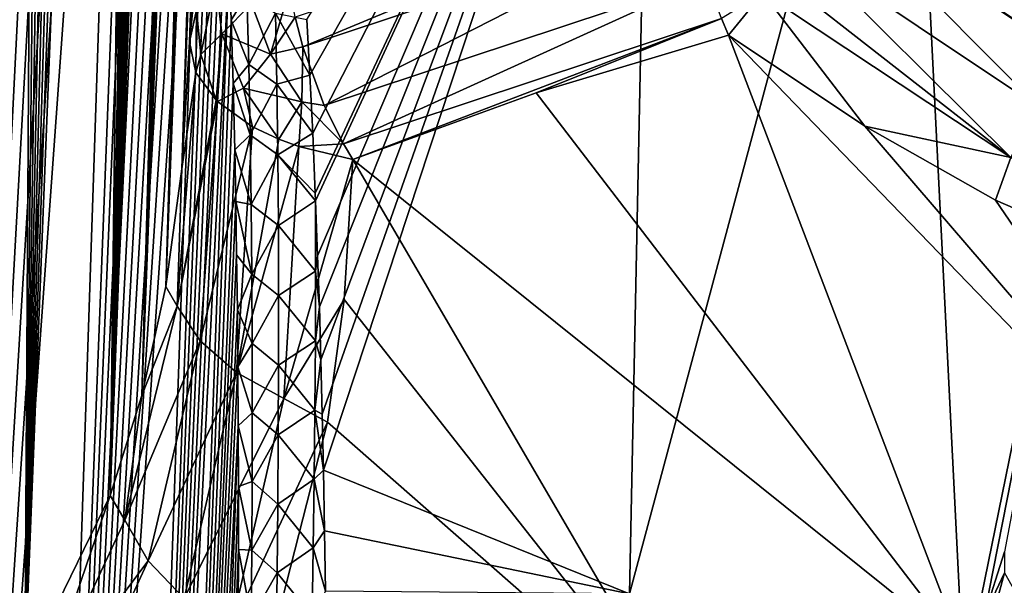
# Model space of a CAD drawing. Header units: metres. Extents: x -109 to 109, y -452 to 89.
# Tile 291 of 656: x -93.06 to -84.28, y -53.39 to -48.35. Entities that reach past the tile are written whole.
import ezdxf

# ---------------------------------------------------------------- set-up
doc = ezdxf.new("R2010")
doc.units = ezdxf.units.M
doc.layers.add('solid_K244270000C71_000', color=7, linetype='CONTINUOUS')

msp = doc.modelspace()

# ---------------------------------------------------------------- linework, layer by layer
at = {"layer": 'solid_K244270000C71_000'}
for points in [[(-93.016296, -54.149242, 52.726505), (-92.34124, -27.033058, 32.047913), (-92.470337, -27.049107, 31.720062)], [(-93.016296, -54.149242, 52.726505), (-92.209091, -27.053881, 32.431316), (-92.34124, -27.033058, 32.047913)], [(-93.016296, -54.149242, 52.726505), (-92.470337, -27.049107, 31.720062), (-92.596947, -27.095089, 31.437395)], [(-93.016296, -54.149242, 52.726505), (-92.074921, -27.120966, 32.879246), (-92.209091, -27.053881, 32.431316)], [(-93.016296, -54.149242, 52.726505), (-92.596947, -27.095089, 31.437395), (-92.722229, -27.166252, 31.190842)], [(-93.016296, -54.149242, 52.726505), (-91.940643, -27.244474, 33.399143), (-92.074921, -27.120966, 32.879246)], [(-93.016296, -54.149242, 52.726505), (-92.722229, -27.166252, 31.190842), (-92.847572, -27.260361, 30.973717)], [(-94.022644, -55.414265, 51.151218), (-92.847572, -27.260361, 30.973717), (-92.975075, -27.377211, 30.780127)], [(-94.022644, -55.414265, 51.151218), (-93.016296, -54.149242, 52.726505), (-92.847572, -27.260361, 30.973717)], [(-93.016296, -54.149242, 52.726505), (-92.255592, -52.589027, 54.250729), (-91.940643, -27.244474, 33.399143)], [(-92.255592, -52.589027, 54.250729), (-91.808617, -27.43486, 33.997486), (-91.940643, -27.244474, 33.399143)], [(-94.022644, -55.414265, 51.151218), (-92.975075, -27.377211, 30.780127), (-93.106697, -27.517937, 30.606272)], [(-92.255592, -52.589027, 54.250729), (-91.744164, -27.558313, 34.328033), (-91.808617, -27.43486, 33.997486)], [(-92.255592, -52.589027, 54.250729), (-91.68116, -27.703156, 34.681179), (-91.744164, -27.558313, 34.328033)], [(-92.255592, -52.589027, 54.250729), (-91.619843, -27.870539, 35.057732), (-91.68116, -27.703156, 34.681179)], [(-92.255592, -52.589027, 54.250729), (-91.560486, -28.061937, 35.458725), (-91.619843, -27.870539, 35.057732)], [(-92.255592, -52.589027, 54.250729), (-91.50341, -28.279846, 35.885788), (-91.560486, -28.061937, 35.458725)], [(-92.255592, -52.589027, 54.250729), (-91.448868, -28.525221, 36.339561), (-91.50341, -28.279846, 35.885788)], [(-92.255592, -52.589027, 54.250729), (-91.397202, -28.801134, 36.822067), (-91.448868, -28.525221, 36.339561)], [(-92.255592, -52.589027, 54.250729), (-91.348701, -29.10923, 37.334373), (-91.397202, -28.801134, 36.822067)], [(-92.255592, -52.589027, 54.250729), (-91.972298, -51.695972, 54.988464), (-91.348701, -29.10923, 37.334373)], [(-91.972298, -51.695972, 54.988464), (-91.318283, -29.333658, 37.693226), (-91.348701, -29.10923, 37.334373)], [(-91.972298, -51.695972, 54.988464), (-91.28949, -29.574102, 38.06641), (-91.318283, -29.333658, 37.693226)], [(-91.972298, -51.695972, 54.988464), (-91.262482, -29.832207, 38.454956), (-91.28949, -29.574102, 38.06641)], [(-91.972298, -51.695972, 54.988464), (-91.237274, -30.10738, 38.858494), (-91.262482, -29.832207, 38.454956)], [(-91.972298, -51.695972, 54.988464), (-91.214058, -30.402052, 39.278469), (-91.237274, -30.10738, 38.858494)], [(-91.972298, -51.695972, 54.988464), (-91.192871, -30.716169, 39.71487), (-91.214058, -30.402052, 39.278469)], [(-91.972298, -51.695972, 54.988464), (-91.173828, -31.05085, 40.168304), (-91.192871, -30.716169, 39.71487)], [(-91.972298, -51.695972, 54.988464), (-91.757278, -50.725655, 55.706074), (-91.173828, -31.05085, 40.168304)], [(-91.757278, -50.725655, 55.706074), (-91.157112, -31.408381, 40.640076), (-91.173828, -31.05085, 40.168304)], [(-91.757278, -50.725655, 55.706074), (-91.1427, -31.787931, 41.129711), (-91.157112, -31.408381, 40.640076)], [(-91.757278, -50.725655, 55.706074), (-91.133553, -32.089031, 41.509712), (-91.1427, -31.787931, 41.129711)], [(-91.757278, -50.725655, 55.706074), (-91.125877, -32.404896, 41.901028), (-91.133553, -32.089031, 41.509712)], [(-91.757278, -50.725655, 55.706074), (-91.119629, -32.734657, 42.303204), (-91.125877, -32.404896, 41.901028)], [(-91.757278, -50.725655, 55.706074), (-91.114937, -33.080162, 42.71714), (-91.119629, -32.734657, 42.303204)], [(-91.757278, -50.725655, 55.706074), (-91.111885, -33.442944, 43.143597), (-91.114937, -33.080162, 42.71714)], [(-91.757278, -50.725655, 55.706074), (-91.110397, -33.821564, 43.581886), (-91.111885, -33.442944, 43.143597)], [(-91.757278, -50.725655, 55.706074), (-91.613785, -49.676086, 56.399841), (-91.110397, -33.821564, 43.581886)], [(-91.613785, -49.676086, 56.399841), (-91.110558, -34.21756, 44.0327), (-91.110397, -33.821564, 43.581886)], [(-91.613785, -49.676086, 56.399841), (-91.112518, -34.633293, 44.497105), (-91.110558, -34.21756, 44.0327)], [(-91.613785, -49.676086, 56.399841), (-91.115318, -34.979546, 44.878201), (-91.112518, -34.633293, 44.497105)], [(-91.613785, -49.676086, 56.399841), (-91.119217, -35.337719, 45.267681), (-91.115318, -34.979546, 44.878201)], [(-91.613785, -49.676086, 56.399841), (-91.124283, -35.709278, 45.666142), (-91.119217, -35.337719, 45.267681)], [(-91.613785, -49.676086, 56.399841), (-91.130585, -36.095707, 46.074177), (-91.124283, -35.709278, 45.666142)], [(-91.613785, -49.676086, 56.399841), (-91.138092, -36.49659, 46.491646), (-91.130585, -36.095707, 46.074177)], [(-91.613785, -49.676086, 56.399841), (-91.146729, -36.910999, 46.918159), (-91.138092, -36.49659, 46.491646)], [(-91.613785, -49.676086, 56.399841), (-91.156586, -37.340816, 47.354435), (-91.146729, -36.910999, 46.918159)], [(-91.613785, -49.676086, 56.399841), (-91.167747, -37.787937, 47.801182), (-91.156586, -37.340816, 47.354435)], [(-91.613785, -49.676086, 56.399841), (-91.545441, -48.544758, 57.065292), (-91.167747, -37.787937, 47.801182)], [(-91.545441, -48.544758, 57.065292), (-91.180206, -38.252754, 48.258617), (-91.167747, -37.787937, 47.801182)], [(-95.265472, -65.832397, 36.041077), (-93.111053, -38.168926, 15.396992), (-92.97963, -38.282879, 15.205198)], [(-94.02282, -67.019043, 34.577881), (-95.265472, -65.832397, 36.041077), (-92.97963, -38.282879, 15.205198)], [(-94.02282, -67.019043, 34.577881), (-92.97963, -38.282879, 15.205198), (-92.852493, -38.423332, 15.029336)], [(-91.545441, -48.544758, 57.065292), (-91.193825, -38.733379, 48.726078), (-91.180206, -38.252754, 48.258617)], [(-94.02282, -67.019043, 34.577881), (-92.852493, -38.423332, 15.029336), (-92.727409, -38.593445, 14.866537)], [(-94.02282, -67.019043, 34.577881), (-92.727409, -38.593445, 14.866537), (-92.602745, -38.798038, 14.715518)], [(-91.545441, -48.544758, 57.065292), (-91.206123, -39.147427, 49.123692), (-91.193825, -38.733379, 48.726078)], [(-94.02282, -67.019043, 34.577881), (-92.602745, -38.798038, 14.715518), (-92.47673, -39.044823, 14.575706)], [(-94.02282, -67.019043, 34.577881), (-92.47673, -39.044823, 14.575706), (-92.347977, -39.343903, 14.44793)], [(-91.545441, -48.544758, 57.065292), (-91.219337, -39.575153, 49.529034), (-91.206123, -39.147427, 49.123692)], [(-94.02282, -67.019043, 34.577881), (-92.347977, -39.343903, 14.44793), (-92.215927, -39.707863, 14.335439)], [(-91.545441, -48.544758, 57.065292), (-91.233513, -40.017853, 49.942471), (-91.219337, -39.575153, 49.529034)], [(-94.02282, -67.019043, 34.577881), (-92.215927, -39.707863, 14.335439), (-92.081131, -40.149948, 14.243578)], [(-91.545441, -48.544758, 57.065292), (-91.248535, -40.473927, 50.363483), (-91.233513, -40.017853, 49.942471)], [(-93.016342, -68.066788, 32.850212), (-94.02282, -67.019043, 34.577881), (-92.081131, -40.149948, 14.243578)], [(-93.016342, -68.066788, 32.850212), (-92.081131, -40.149948, 14.243578), (-91.946007, -40.680054, 14.180125)], [(-91.545441, -48.544758, 57.065292), (-91.264359, -40.94281, 50.791912), (-91.248535, -40.473927, 50.363483)], [(-93.016342, -68.066788, 32.850212), (-91.946007, -40.680054, 14.180125), (-91.87915, -40.980446, 14.161263)], [(-93.016342, -68.066788, 32.850212), (-91.87915, -40.980446, 14.161263), (-91.813187, -41.306667, 14.1527)], [(-91.545441, -48.544758, 57.065292), (-91.281059, -41.426495, 51.228413), (-91.264359, -40.94281, 50.791912)], [(-93.016342, -68.066788, 32.850212), (-91.813187, -41.306667, 14.1527), (-91.748337, -41.659435, 14.15494)], [(-91.545441, -48.544758, 57.065292), (-91.29612, -41.854378, 51.609478), (-91.281059, -41.426495, 51.228413)], [(-93.016342, -68.066788, 32.850212), (-91.748337, -41.659435, 14.15494), (-91.684921, -42.040871, 14.169525)], [(-91.545441, -48.544758, 57.065292), (-91.31189, -42.295856, 51.997364), (-91.29612, -41.854378, 51.609478)], [(-93.016342, -68.066788, 32.850212), (-91.684921, -42.040871, 14.169525), (-91.623199, -42.452126, 14.197317)], [(-91.545441, -48.544758, 57.065292), (-91.328392, -42.751904, 52.392921), (-91.31189, -42.295856, 51.997364)], [(-93.016342, -68.066788, 32.850212), (-91.623199, -42.452126, 14.197317), (-91.563461, -42.89465, 14.239425)], [(-91.545441, -48.544758, 57.065292), (-91.345573, -43.221905, 52.796844), (-91.328392, -42.751904, 52.392921)], [(-93.016342, -68.066788, 32.850212), (-91.563461, -42.89465, 14.239425), (-91.506027, -43.370846, 14.297595)], [(-91.545441, -48.544758, 57.065292), (-91.363396, -43.704906, 53.207691), (-91.345573, -43.221905, 52.796844)], [(-93.016342, -68.066788, 32.850212), (-91.506027, -43.370846, 14.297595), (-91.451141, -43.881653, 14.372499)], [(-90.473381, -48.839916, 14.373973), (-90.500847, -48.343018, 14.248221), (-87.416069, -43.466724, 10.562288)], [(-90.447823, -49.356255, 14.511208), (-90.473381, -48.839916, 14.373973), (-87.416069, -43.466724, 10.562288)], [(-90.424706, -49.89378, 14.661293), (-90.447823, -49.356255, 14.511208), (-87.416069, -43.466724, 10.562288)], [(-90.421951, -49.962147, 14.680847), (-90.424706, -49.89378, 14.661293), (-87.416069, -43.466724, 10.562288)], [(-90.403336, -50.451096, 14.823588), (-90.421951, -49.962147, 14.680847), (-87.416069, -43.466724, 10.562288)], [(-90.387878, -50.907249, 14.96147), (-90.403336, -50.451096, 14.823588), (-87.416069, -43.466724, 10.562288)], [(-90.374084, -51.377991, 15.108671), (-90.387878, -50.907249, 14.96147), (-87.416069, -43.466724, 10.562288)], [(-90.361992, -51.863602, 15.265554), (-90.374084, -51.377991, 15.108671), (-87.416069, -43.466724, 10.562288)], [(-90.351044, -52.362827, 15.431498), (-90.361992, -51.863602, 15.265554), (-87.416069, -43.466724, 10.562288)], [(-87.621147, -53.464233, 13.92085), (-90.351044, -52.362827, 15.431498), (-87.416069, -43.466724, 10.562288)], [(-87.621147, -53.464233, 13.92085), (-87.416069, -43.466724, 10.562288), (-85.140305, -44.220352, 9.485995)], [(-91.545441, -48.544758, 57.065292), (-91.38179, -44.199966, 53.623913), (-91.363396, -43.704906, 53.207691)], [(-93.016342, -68.066788, 32.850212), (-91.451141, -43.881653, 14.372499), (-91.399155, -44.430008, 14.466316)], [(-91.545441, -48.544758, 57.065292), (-91.400719, -44.706146, 54.043972), (-91.38179, -44.199966, 53.623913)], [(-84.637459, -54.254597, 12.729218), (-87.621147, -53.464233, 13.92085), (-85.140305, -44.220352, 9.485995)], [(-84.637459, -54.254597, 12.729218), (-85.140305, -44.220352, 9.485995), (-82.709236, -44.792599, 8.668745)], [(-92.255585, -68.96553, 30.862652), (-93.016342, -68.066788, 32.850212), (-91.399155, -44.430008, 14.466316)], [(-92.255585, -68.96553, 30.862652), (-91.399155, -44.430008, 14.466316), (-91.350349, -45.017479, 14.580241)], [(-91.545441, -48.544758, 57.065292), (-91.417671, -45.15744, 54.413452), (-91.400719, -44.706146, 54.043972)], [(-84.457489, -53.660328, 12.419152), (-84.637459, -54.254597, 12.729218), (-82.709236, -44.792599, 8.668745)], [(-84.277023, -53.091419, 12.123938), (-84.457489, -53.660328, 12.419152), (-82.709236, -44.792599, 8.668745)], [(-92.255585, -68.96553, 30.862652), (-91.350349, -45.017479, 14.580241), (-91.319733, -45.43195, 14.668196)], [(-91.545441, -48.544758, 57.065292), (-91.434944, -45.616264, 54.78426), (-91.417671, -45.15744, 54.413452)], [(-92.255585, -68.96553, 30.862652), (-91.319733, -45.43195, 14.668196), (-91.290764, -45.86541, 14.766333)], [(-91.545441, -48.544758, 57.065292), (-91.45256, -46.083405, 55.157665), (-91.434944, -45.616264, 54.78426)], [(-92.255585, -68.96553, 30.862652), (-91.290764, -45.86541, 14.766333), (-91.263596, -46.319374, 14.875845)], [(-91.545441, -48.544758, 57.065292), (-91.470512, -46.558922, 55.533779), (-91.45256, -46.083405, 55.157665)], [(-92.255585, -68.96553, 30.862652), (-91.263596, -46.319374, 14.875845), (-91.238228, -46.793304, 14.996304)], [(-91.545441, -48.544758, 57.065292), (-91.488785, -47.042812, 55.912598), (-91.470512, -46.558922, 55.533779)], [(-92.255585, -68.96553, 30.862652), (-91.238228, -46.793304, 14.996304), (-91.214867, -47.289387, 15.129493)], [(-85.80864, -47.243797, 60.514416), (-83.732162, -48.654247, 60.241013), (-85.556198, -46.852299, 60.317825)], [(-83.732162, -48.654247, 60.241013), (-83.518417, -48.20512, 60.067581), (-85.556198, -46.852299, 60.317825)], [(-91.545441, -48.544758, 57.065292), (-91.50737, -47.535084, 56.294125), (-91.488785, -47.042812, 55.912598)], [(-90.605225, -48.323502, 58.75761), (-90.537125, -48.586937, 58.821758), (-87.12661, -47.171532, 60.402779)], [(-90.537125, -48.586937, 58.821758), (-87.075294, -47.440533, 60.458988), (-87.12661, -47.171532, 60.402779)], [(-85.80864, -47.243797, 60.514416), (-85.820114, -47.260876, 60.520073), (-83.732162, -48.654247, 60.241013)], [(-92.255585, -68.96553, 30.862652), (-91.214867, -47.289387, 15.129493), (-91.193542, -47.807587, 15.275365)], [(-86.11937, -47.688755, 60.589561), (-83.971848, -49.121746, 60.279396), (-85.820114, -47.260876, 60.520073)], [(-83.971848, -49.121746, 60.279396), (-83.732162, -48.654247, 60.241013), (-85.820114, -47.260876, 60.520073)], [(-90.537125, -48.586937, 58.821758), (-90.344612, -49.109653, 58.847637), (-87.075294, -47.440533, 60.458988)], [(-90.344612, -49.109653, 58.847637), (-86.930275, -47.978977, 60.46241), (-87.075294, -47.440533, 60.458988)], [(-91.545441, -48.544758, 57.065292), (-91.526253, -48.035732, 56.678356), (-91.50737, -47.535084, 56.294125)], [(-86.306526, -47.941525, 60.5653), (-84.220856, -49.575184, 60.180069), (-86.11937, -47.688755, 60.589561)], [(-84.220856, -49.575184, 60.180069), (-83.971848, -49.121746, 60.279396), (-86.11937, -47.688755, 60.589561)], [(-91.463203, -47.723793, 57.035667), (-91.526253, -48.035732, 56.678356), (-91.545441, -48.544758, 57.065292)], [(-91.463203, -47.723793, 57.035667), (-91.545441, -48.544758, 57.065292), (-91.48381, -48.261913, 57.443005)], [(-91.97229, -69.353325, 29.771126), (-92.255585, -68.96553, 30.862652), (-91.193542, -47.807587, 15.275365)], [(-91.97229, -69.353325, 29.771126), (-91.193542, -47.807587, 15.275365), (-91.174385, -48.348862, 15.434763)], [(-91.034676, -48.118046, 14.895506), (-91.174385, -48.348862, 15.434763), (-91.193542, -47.807587, 15.275365)], [(-86.306526, -47.941525, 60.5653), (-86.433113, -48.106384, 60.52145), (-84.220856, -49.575184, 60.180069)], [(-91.44651, -48.65659, 57.70668), (-91.311829, -47.997768, 57.801434), (-91.48381, -48.261913, 57.443005)], [(-91.257416, -48.471222, 58.111374), (-91.311829, -47.997768, 57.801434), (-91.44651, -48.65659, 57.70668)], [(-90.992249, -48.205067, 58.407066), (-91.311829, -47.997768, 57.801434), (-91.257416, -48.471222, 58.111374)], [(-90.344612, -49.109653, 58.847637), (-90.172523, -49.453342, 58.784241), (-86.930275, -47.978977, 60.46241)], [(-90.172523, -49.453342, 58.784241), (-86.801506, -48.334568, 60.379669), (-86.930275, -47.978977, 60.46241)], [(-91.018654, -48.745945, 15.082371), (-91.174385, -48.348862, 15.434763), (-91.034676, -48.118046, 14.895506)], [(-91.018654, -48.745945, 15.082371), (-91.034676, -48.118046, 14.895506), (-90.778725, -48.287689, 14.524588)], [(-90.823273, -48.653145, 58.623112), (-90.652634, -48.065575, 58.660778), (-90.992249, -48.205067, 58.407066)], [(-90.823273, -48.653145, 58.623112), (-90.605225, -48.323502, 58.75761), (-90.652634, -48.065575, 58.660778)], [(-86.801506, -48.334568, 60.379669), (-86.73848, -48.483292, 60.321529), (-86.433113, -48.106384, 60.52145)], [(-86.433113, -48.106384, 60.52145), (-86.73848, -48.483292, 60.321529), (-85.523056, -49.295547, 60.139771)], [(-86.433113, -48.106384, 60.52145), (-85.523056, -49.295547, 60.139771), (-84.220856, -49.575184, 60.180069)], [(-90.823273, -48.653145, 58.623112), (-90.992249, -48.205067, 58.407066), (-91.257416, -48.471222, 58.111374)], [(-91.488731, -48.816887, 57.512108), (-91.48381, -48.261913, 57.443005), (-91.545441, -48.544758, 57.065292)], [(-91.488731, -48.816887, 57.512108), (-91.44651, -48.65659, 57.70668), (-91.48381, -48.261913, 57.443005)], [(-91.018654, -48.745945, 15.082371), (-90.778725, -48.287689, 14.524588), (-90.767059, -48.921326, 14.71139)], [(-90.778725, -48.287689, 14.524588), (-90.500847, -48.343018, 14.248221), (-90.473381, -48.839916, 14.373973)], [(-90.767059, -48.921326, 14.71139), (-90.778725, -48.287689, 14.524588), (-90.473381, -48.839916, 14.373973)], [(-91.97229, -69.353325, 29.771126), (-91.174385, -48.348862, 15.434763), (-91.157555, -48.915211, 15.60939)], [(-91.018654, -48.745945, 15.082371), (-91.157555, -48.915211, 15.60939), (-91.174385, -48.348862, 15.434763)], [(-90.823273, -48.653145, 58.623112), (-90.537125, -48.586937, 58.821758), (-90.605225, -48.323502, 58.75761)], [(-90.172523, -49.453342, 58.784241), (-90.090057, -49.593182, 58.736443), (-86.801506, -48.334568, 60.379669)], [(-86.801506, -48.334568, 60.379669), (-90.090057, -49.593182, 58.736443), (-88.453484, -48.999275, 59.584633)], [(-86.801506, -48.334568, 60.379669), (-88.453484, -48.999275, 59.584633), (-86.73848, -48.483292, 60.321529)], [(-91.257416, -48.471222, 58.111374), (-91.44651, -48.65659, 57.70668), (-91.308365, -49.063927, 57.912434)], [(-91.297302, -49.074673, 57.929707), (-91.257416, -48.471222, 58.111374), (-91.308365, -49.063927, 57.912434)], [(-91.297302, -49.074673, 57.929707), (-91.064781, -48.955547, 58.338318), (-91.257416, -48.471222, 58.111374)], [(-90.823273, -48.653145, 58.623112), (-91.257416, -48.471222, 58.111374), (-91.064781, -48.955547, 58.338318)], [(-86.73848, -48.483292, 60.321529), (-88.453484, -48.999275, 59.584633), (-84.649765, -53.954803, 57.305618)], [(-86.73848, -48.483292, 60.321529), (-84.649765, -53.954803, 57.305618), (-82.047287, -53.336498, 58.188652)], [(-85.523056, -49.295547, 60.139771), (-86.73848, -48.483292, 60.321529), (-82.047287, -53.336498, 58.188652)], [(-91.488731, -48.816887, 57.512108), (-91.545441, -48.544758, 57.065292), (-91.613785, -49.676086, 56.399841)], [(-91.488731, -48.816887, 57.512108), (-91.308365, -49.063927, 57.912434), (-91.44651, -48.65659, 57.70668)], [(-90.544739, -49.079723, 58.751362), (-90.823273, -48.653145, 58.623112), (-91.064781, -48.955547, 58.338318)], [(-90.544739, -49.079723, 58.751362), (-90.537125, -48.586937, 58.821758), (-90.823273, -48.653145, 58.623112)], [(-90.544739, -49.079723, 58.751362), (-90.344612, -49.109653, 58.847637), (-90.537125, -48.586937, 58.821758)], [(-91.006264, -49.37141, 15.277545), (-91.157555, -48.915211, 15.60939), (-91.018654, -48.745945, 15.082371)], [(-91.006264, -49.37141, 15.277545), (-91.018654, -48.745945, 15.082371), (-90.767059, -48.921326, 14.71139)], [(-91.658051, -50.900253, 56.218266), (-91.488731, -48.816887, 57.512108), (-91.613785, -49.676086, 56.399841)], [(-91.658051, -50.900253, 56.218266), (-91.308365, -49.063927, 57.912434), (-91.488731, -48.816887, 57.512108)], [(-91.97229, -69.353325, 29.771126), (-91.157555, -48.915211, 15.60939), (-91.143044, -49.505909, 15.798631)], [(-91.006264, -49.37141, 15.277545), (-91.143044, -49.505909, 15.798631), (-91.157555, -48.915211, 15.60939)], [(-91.006264, -49.37141, 15.277545), (-90.767059, -48.921326, 14.71139), (-90.758896, -49.551994, 14.906479)], [(-90.767059, -48.921326, 14.71139), (-90.473381, -48.839916, 14.373973), (-90.447823, -49.356255, 14.511208)], [(-90.758896, -49.551994, 14.906479), (-90.767059, -48.921326, 14.71139), (-90.447823, -49.356255, 14.511208)], [(-91.297302, -49.074673, 57.929707), (-90.984421, -49.299847, 58.288692), (-91.064781, -48.955547, 58.338318)], [(-90.984421, -49.299847, 58.288692), (-90.749443, -49.411804, 58.46386), (-91.064781, -48.955547, 58.338318)], [(-90.544739, -49.079723, 58.751362), (-91.064781, -48.955547, 58.338318), (-90.749443, -49.411804, 58.46386)], [(-88.453484, -48.999275, 59.584633), (-90.090057, -49.593182, 58.736443), (-84.649765, -53.954803, 57.305618)], [(-91.658051, -50.900253, 56.218266), (-91.297302, -49.074673, 57.929707), (-91.308365, -49.063927, 57.912434)], [(-91.451118, -51.210064, 56.590656), (-91.297302, -49.074673, 57.929707), (-91.658051, -50.900253, 56.218266)], [(-91.451118, -51.210064, 56.590656), (-90.984421, -49.299847, 58.288692), (-91.297302, -49.074673, 57.929707)], [(-90.571785, -49.476921, 58.564117), (-90.544739, -49.079723, 58.751362), (-90.749443, -49.411804, 58.46386)], [(-90.571785, -49.476921, 58.564117), (-90.172523, -49.453342, 58.784241), (-90.544739, -49.079723, 58.751362)], [(-90.544739, -49.079723, 58.751362), (-90.172523, -49.453342, 58.784241), (-90.344612, -49.109653, 58.847637)], [(-91.126282, -51.490608, 56.896034), (-90.984421, -49.299847, 58.288692), (-91.451118, -51.210064, 56.590656)], [(-91.126282, -51.490608, 56.896034), (-90.749443, -49.411804, 58.46386), (-90.984421, -49.299847, 58.288692)], [(-90.758896, -49.551994, 14.906479), (-90.447823, -49.356255, 14.511208), (-90.424706, -49.89378, 14.661293)], [(-84.356659, -49.954361, 59.988613), (-85.523056, -49.295547, 60.139771), (-82.047287, -53.336498, 58.188652)], [(-84.220856, -49.575184, 60.180069), (-85.523056, -49.295547, 60.139771), (-84.356659, -49.954361, 59.988613)], [(-90.997169, -49.994495, 15.480487), (-91.143044, -49.505909, 15.798631), (-91.006264, -49.37141, 15.277545)], [(-91.126282, -51.490608, 56.896034), (-90.571785, -49.476921, 58.564117), (-90.749443, -49.411804, 58.46386)], [(-90.997169, -49.994495, 15.480487), (-91.006264, -49.37141, 15.277545), (-90.758896, -49.551994, 14.906479)], [(-91.97229, -69.353325, 29.771126), (-91.143044, -49.505909, 15.798631), (-91.133827, -49.966576, 15.951656)], [(-90.997169, -49.994495, 15.480487), (-91.133827, -49.966576, 15.951656), (-91.143044, -49.505909, 15.798631)], [(-90.706078, -51.722424, 57.113216), (-90.571785, -49.476921, 58.564117), (-91.126282, -51.490608, 56.896034)], [(-90.706078, -51.722424, 57.113216), (-90.090057, -49.593182, 58.736443), (-90.571785, -49.476921, 58.564117)], [(-90.571785, -49.476921, 58.564117), (-90.090057, -49.593182, 58.736443), (-90.172523, -49.453342, 58.784241)], [(-90.997169, -49.994495, 15.480487), (-90.758896, -49.551994, 14.906479), (-90.753883, -50.179817, 15.109308)], [(-90.758896, -49.551994, 14.906479), (-90.424706, -49.89378, 14.661293), (-90.421951, -49.962147, 14.680847)], [(-90.753883, -50.179817, 15.109308), (-90.758896, -49.551994, 14.906479), (-90.421951, -49.962147, 14.680847)], [(-90.706078, -51.722424, 57.113216), (-90.166176, -50.841198, 57.938641), (-90.090057, -49.593182, 58.736443)], [(-90.090057, -49.593182, 58.736443), (-90.166176, -50.841198, 57.938641), (-87.051567, -54.799007, 56.099972)], [(-90.090057, -49.593182, 58.736443), (-87.051567, -54.799007, 56.099972), (-84.649765, -53.954803, 57.305618)], [(-84.220856, -49.575184, 60.180069), (-84.356659, -49.954361, 59.988613), (-82.119873, -50.924042, 59.760262)], [(-91.658051, -50.900253, 56.218266), (-91.613785, -49.676086, 56.399841), (-91.757278, -50.725655, 55.706074)], [(-91.97229, -69.353325, 29.771126), (-91.133827, -49.966576, 15.951656), (-91.126083, -50.44294, 16.114702)], [(-90.99102, -50.615242, 15.690687), (-91.126083, -50.44294, 16.114702), (-91.133827, -49.966576, 15.951656)], [(-90.99102, -50.615242, 15.690687), (-91.133827, -49.966576, 15.951656), (-90.997169, -49.994495, 15.480487)], [(-90.753883, -50.179817, 15.109308), (-90.421951, -49.962147, 14.680847), (-90.421295, -50.58744, 14.883558)], [(-90.421295, -50.58744, 14.883558), (-90.421951, -49.962147, 14.680847), (-90.403336, -50.451096, 14.823588)], [(-82.119873, -50.924042, 59.760262), (-84.356659, -49.954361, 59.988613), (-82.047287, -53.336498, 58.188652)], [(-90.99102, -50.615242, 15.690687), (-90.997169, -49.994495, 15.480487), (-90.753883, -50.179817, 15.109308)], [(-90.99102, -50.615242, 15.690687), (-90.753883, -50.179817, 15.109308), (-90.751678, -50.804897, 15.319377)], [(-90.751678, -50.804897, 15.319377), (-90.753883, -50.179817, 15.109308), (-90.421295, -50.58744, 14.883558)], [(-91.97229, -69.353325, 29.771126), (-91.126083, -50.44294, 16.114702), (-91.119781, -50.934277, 16.287113)], [(-90.99102, -50.615242, 15.690687), (-91.119781, -50.934277, 16.287113), (-91.126083, -50.44294, 16.114702)], [(-90.421295, -50.58744, 14.883558), (-90.403336, -50.451096, 14.823588), (-90.387878, -50.907249, 14.96147)], [(-90.751678, -50.804897, 15.319377), (-90.421295, -50.58744, 14.883558), (-90.423317, -51.208527, 15.092924)], [(-90.423317, -51.208527, 15.092924), (-90.421295, -50.58744, 14.883558), (-90.387878, -50.907249, 14.96147)], [(-90.987564, -51.233696, 15.907752), (-91.119781, -50.934277, 16.287113), (-90.99102, -50.615242, 15.690687)], [(-90.987564, -51.233696, 15.907752), (-90.99102, -50.615242, 15.690687), (-90.751678, -50.804897, 15.319377)], [(-91.658051, -50.900253, 56.218266), (-91.757278, -50.725655, 55.706074), (-91.972298, -51.695972, 54.988464)], [(-90.987564, -51.233696, 15.907752), (-90.751678, -50.804897, 15.319377), (-90.752037, -51.427326, 15.536302)], [(-90.752037, -51.427326, 15.536302), (-90.751678, -50.804897, 15.319377), (-90.423317, -51.208527, 15.092924)], [(-90.706078, -51.722424, 57.113216), (-90.315147, -51.933392, 57.166531), (-90.166176, -50.841198, 57.938641)], [(-90.166176, -50.841198, 57.938641), (-90.315147, -51.933392, 57.166531), (-87.051567, -54.799007, 56.099972)], [(-92.123581, -52.80722, 54.74855), (-91.658051, -50.900253, 56.218266), (-91.972298, -51.695972, 54.988464)], [(-91.451118, -51.210064, 56.590656), (-91.658051, -50.900253, 56.218266), (-92.123581, -52.80722, 54.74855)], [(-91.97229, -69.353325, 29.771126), (-91.119781, -50.934277, 16.287113), (-91.115036, -51.442059, 16.470308)], [(-90.987564, -51.233696, 15.907752), (-91.115036, -51.442059, 16.470308), (-91.119781, -50.934277, 16.287113)], [(-90.423317, -51.208527, 15.092924), (-90.387878, -50.907249, 14.96147), (-90.374084, -51.377991, 15.108671)], [(-90.752037, -51.427326, 15.536302), (-90.423317, -51.208527, 15.092924), (-90.427643, -51.826744, 15.30888)], [(-90.427643, -51.826744, 15.30888), (-90.423317, -51.208527, 15.092924), (-90.374084, -51.377991, 15.108671)], [(-91.915482, -53.169998, 55.068806), (-91.451118, -51.210064, 56.590656), (-92.123581, -52.80722, 54.74855)], [(-91.126282, -51.490608, 56.896034), (-91.451118, -51.210064, 56.590656), (-91.915482, -53.169998, 55.068806)], [(-90.986542, -51.849888, 16.131321), (-91.115036, -51.442059, 16.470308), (-90.987564, -51.233696, 15.907752)], [(-90.986542, -51.849888, 16.131321), (-90.987564, -51.233696, 15.907752), (-90.752037, -51.427326, 15.536302)], [(-90.427643, -51.826744, 15.30888), (-90.374084, -51.377991, 15.108671), (-90.361992, -51.863602, 15.265554)], [(-91.97229, -69.353325, 29.771126), (-91.115036, -51.442059, 16.470308), (-91.111938, -51.967529, 16.665472)], [(-90.986542, -51.849888, 16.131321), (-91.111938, -51.967529, 16.665472), (-91.115036, -51.442059, 16.470308)], [(-90.986542, -51.849888, 16.131321), (-90.752037, -51.427326, 15.536302), (-90.7547, -52.047184, 15.75972)], [(-90.7547, -52.047184, 15.75972), (-90.752037, -51.427326, 15.536302), (-90.427643, -51.826744, 15.30888)], [(-91.593369, -53.506752, 55.314411), (-91.126282, -51.490608, 56.896034), (-91.915482, -53.169998, 55.068806)], [(-90.706078, -51.722424, 57.113216), (-91.126282, -51.490608, 56.896034), (-91.593369, -53.506752, 55.314411)], [(-92.123581, -52.80722, 54.74855), (-91.972298, -51.695972, 54.988464), (-92.255592, -52.589027, 54.250729)], [(-91.179596, -53.794121, 55.468323), (-90.706078, -51.722424, 57.113216), (-91.593369, -53.506752, 55.314411)], [(-91.179596, -53.794121, 55.468323), (-90.315147, -51.933392, 57.166531), (-90.706078, -51.722424, 57.113216)], [(-90.987717, -52.463863, 16.361053), (-91.111938, -51.967529, 16.665472), (-90.986542, -51.849888, 16.131321)], [(-90.987717, -52.463863, 16.361053), (-90.986542, -51.849888, 16.131321), (-90.7547, -52.047184, 15.75972)], [(-90.7547, -52.047184, 15.75972), (-90.427643, -51.826744, 15.30888), (-90.434029, -52.442204, 15.531075)], [(-90.434029, -52.442204, 15.531075), (-90.427643, -51.826744, 15.30888), (-90.351044, -52.362827, 15.431498)], [(-90.427643, -51.826744, 15.30888), (-90.361992, -51.863602, 15.265554), (-90.351044, -52.362827, 15.431498)], [(-91.757278, -69.695793, 28.613895), (-91.97229, -69.353325, 29.771126), (-91.111938, -51.967529, 16.665472)], [(-91.757278, -69.695793, 28.613895), (-91.111938, -51.967529, 16.665472), (-91.110413, -52.509548, 16.871489)], [(-91.179596, -53.794121, 55.468323), (-90.790031, -53.798409, 55.657207), (-90.315147, -51.933392, 57.166531)], [(-90.987717, -52.463863, 16.361053), (-91.110413, -52.509548, 16.871489), (-91.111938, -51.967529, 16.665472)], [(-90.315147, -51.933392, 57.166531), (-90.790031, -53.798409, 55.657207), (-87.051567, -54.799007, 56.099972)], [(-90.987717, -52.463863, 16.361053), (-90.7547, -52.047184, 15.75972), (-90.75943, -52.664543, 15.989296)], [(-90.75943, -52.664543, 15.989296), (-90.7547, -52.047184, 15.75972), (-90.434029, -52.442204, 15.531075)], [(-90.434029, -52.442204, 15.531075), (-90.351044, -52.362827, 15.431498), (-90.341164, -52.904583, 15.617104)], [(-90.341164, -52.904583, 15.617104), (-90.351044, -52.362827, 15.431498), (-87.621147, -53.464233, 13.92085)], [(-91.757278, -69.695793, 28.613895), (-91.110413, -52.509548, 16.871489), (-91.110542, -53.069286, 17.089569)], [(-90.990913, -53.075653, 16.59668), (-91.110542, -53.069286, 17.089569), (-91.110413, -52.509548, 16.871489)], [(-90.990913, -53.075653, 16.59668), (-91.110413, -52.509548, 16.871489), (-90.987717, -52.463863, 16.361053)], [(-90.990913, -53.075653, 16.59668), (-90.987717, -52.463863, 16.361053), (-90.75943, -52.664543, 15.989296)], [(-90.75943, -52.664543, 15.989296), (-90.434029, -52.442204, 15.531075), (-90.442284, -53.055, 15.759222)], [(-90.442284, -53.055, 15.759222), (-90.434029, -52.442204, 15.531075), (-90.341164, -52.904583, 15.617104)], [(-92.898926, -54.478767, 53.137413), (-92.255592, -52.589027, 54.250729), (-93.016296, -54.149242, 52.726505)], [(-92.898926, -54.478767, 53.137413), (-92.123581, -52.80722, 54.74855), (-92.255592, -52.589027, 54.250729)], [(-90.990913, -53.075653, 16.59668), (-90.75943, -52.664543, 15.989296), (-90.766052, -53.279465, 16.22477)], [(-90.766052, -53.279465, 16.22477), (-90.75943, -52.664543, 15.989296), (-90.442284, -53.055, 15.759222)], [(-91.915482, -53.169998, 55.068806), (-92.123581, -52.80722, 54.74855), (-92.898926, -54.478767, 53.137413)], [(-90.442284, -53.055, 15.759222), (-90.341164, -52.904583, 15.617104), (-90.333656, -53.441795, 15.806993)], [(-90.333656, -53.441795, 15.806993), (-90.341164, -52.904583, 15.617104), (-87.621147, -53.464233, 13.92085)], [(-91.757278, -69.695793, 28.613895), (-91.110542, -53.069286, 17.089569), (-91.112465, -53.648552, 17.32156)], [(-90.995941, -53.685284, 16.837959), (-91.112465, -53.648552, 17.32156), (-91.110542, -53.069286, 17.089569)], [(-90.995941, -53.685284, 16.837959), (-91.110542, -53.069286, 17.089569), (-90.990913, -53.075653, 16.59668)], [(-90.995941, -53.685284, 16.837959), (-90.990913, -53.075653, 16.59668), (-90.766052, -53.279465, 16.22477)], [(-90.766052, -53.279465, 16.22477), (-90.442284, -53.055, 15.759222), (-90.452232, -53.665211, 15.993077)], [(-90.452232, -53.665211, 15.993077), (-90.442284, -53.055, 15.759222), (-90.333656, -53.441795, 15.806993)], [(-84.276764, -53.278545, 12.197785), (-84.457489, -53.660328, 12.419152), (-84.277023, -53.091419, 12.123938)], [(-92.705986, -54.89193, 53.401134), (-91.915482, -53.169998, 55.068806), (-92.898926, -54.478767, 53.137413)], [(-91.593369, -53.506752, 55.314411), (-91.915482, -53.169998, 55.068806), (-92.705986, -54.89193, 53.401134)], [(-90.995941, -53.685284, 16.837959), (-90.766052, -53.279465, 16.22477), (-90.774391, -53.892006, 16.465895)], [(-90.774391, -53.892006, 16.465895), (-90.766052, -53.279465, 16.22477), (-90.452232, -53.665211, 15.993077)], [(-84.432312, -53.864265, 12.491768), (-84.457489, -53.660328, 12.419152), (-84.276764, -53.278545, 12.197785)], [(-84.432312, -53.864265, 12.491768), (-84.276764, -53.278545, 12.197785), (-83.943459, -53.870907, 12.383401)], [(-82.047287, -53.336498, 58.188652), (-84.649765, -53.954803, 57.305618), (-80.109428, -58.354889, 54.421734)]]:
    msp.add_3dface(points, dxfattribs=at)

doc.saveas('drawing.dxf')
